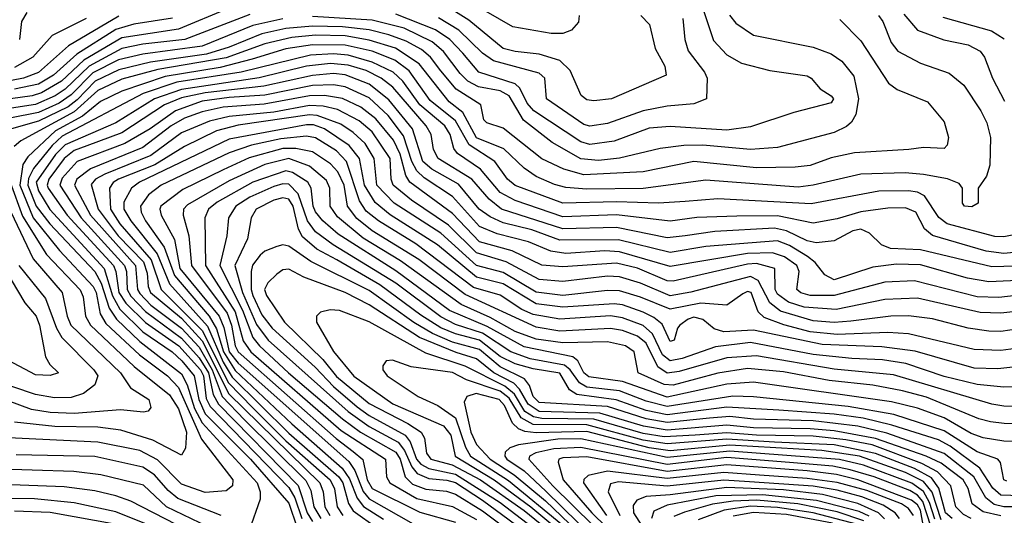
# Model space of a CAD drawing. Extents: x 501367 to 657802, y 482273 to 547541.
# Tile 410 of 656: x 619802 to 623106, y 499786 to 501451. Entities that reach past the tile are written whole.
import ezdxf

# ---------------------------------------------------------------- set-up
doc = ezdxf.new("R2010")
doc.units = 0

msp = doc.modelspace()

# ---------------------------------------------------------------- linework, layer by layer
at = {"layer": '0CON20XD'}
for points in [[(621680, 501465), (621677.2, 501442.8), (621654.1, 501415.9), (621625.3, 501404.7), (621585.3, 501404.7), (621457.6, 501427.6), (621315, 501509)], [(620501.6, 501488.4), (620335, 501419.4), (620145, 501389.9), (620017.8, 501315), (619942.9, 501245), (619875, 501205.6), (619844.2, 501195.8), (619665, 501170.7)], [(620575, 501468.2), (620356.9, 501385), (620215, 501369), (620145, 501354.2), (620035.1, 501294.9), (619955, 501218.2), (619921.6, 501195), (619855, 501166.4), (619775, 501154.4)], [(620135, 501463.1), (619966.3, 501363.7), (619865, 501273.9), (619815.3, 501254.7), (619775, 501247.2)], [(622683.8, 501465), (622699.2, 501445), (622726.5, 501375), (622749.5, 501345), (622825, 501305.3), (622921.1, 501271.1), (622970.9, 501230.9), (623027.8, 501145), (623047.2, 501105), (623059.7, 501055), (623057.6, 500962.4), (623046.5, 500925), (623018.8, 500885), (623018.8, 500835), (622997.4, 500822.6), (622972.5, 500825), (622965.8, 500835), (622965.8, 500885), (622955, 500901.1), (622916.2, 500916.2), (622835, 500931.3), (622773.3, 500936.7), (622625, 500932.3), (622465, 500895.2), (622415, 500889), (622105, 500911.8), (621895, 500883.7), (621705, 500881.4), (621635, 500887.6), (621597.3, 500897.3), (621535, 500924.8), (621495, 500952.8), (621427.4, 501017.4), (621335, 501054.7), (621289, 501139), (621243.3, 501175), (621142.5, 501302.5), (621063.8, 501355), (620975, 501382.7), (620895, 501396.4), (620795, 501398.7), (620715, 501391.6), (620625, 501370.2), (620495, 501323.1), (620266.4, 501283.6), (620145, 501251.4), (620065, 501213.1), (619985, 501141.9), (619805.9, 501044.1), (619783.3, 501025)], [(619826.6, 501475), (619808, 501445), (619801.3, 501385)], [(622184.1, 501465.9), (622205, 501439.3), (622265, 501399.2), (622465, 501358.4), (622525, 501335.9), (622561.4, 501311.4), (622601.2, 501261.2), (622616.7, 501185), (622607.6, 501132.4), (622593.2, 501106.8), (622577.3, 501092.7), (622535, 501072.2), (622345, 501021.6), (622255, 501014.5), (622095, 501029.5), (622031, 501029), (621951.7, 501018.3), (621815, 500985.4), (621745, 500978), (621685, 500983.5), (621589.1, 501039.1), (621493.1, 501113.1), (621445, 501195.1), (621415, 501212), (621342.2, 501225), (621305.9, 501245), (621280, 501270), (621224.3, 501344.3), (621186.8, 501376.8), (621092.3, 501422.3), (620985, 501449.8), (620785, 501461.7)], [(622098.6, 501478.6), (622131, 501381), (622175, 501332.7), (622225, 501305.3), (622320.1, 501280.1), (622445, 501262.7), (622458.6, 501255), (622488.9, 501218.9), (622525.6, 501195), (622533.3, 501185), (622525, 501171.5), (622400.2, 501139.8), (622255, 501091.2), (622175, 501080.4), (621985, 501092), (621915, 501086.6), (621797.1, 501042.9), (621715, 501031.7), (621685, 501040.4), (621528, 501145), (621505, 501171.2), (621480.7, 501220.7), (621465, 501236.1), (621342.5, 501275), (621288.9, 501338.9), (621246.2, 501385), (621197.1, 501417.1), (621065, 501469.1)], [(621886.5, 501465), (621915.2, 501435.2), (621934.7, 501354.7), (621966.7, 501295), (621971.4, 501265), (621788, 501185), (621728.7, 501178.7), (621705, 501182.1), (621686.2, 501196.2), (621649.9, 501279.9), (621615, 501313.6), (621545.6, 501335.6), (621465, 501343.7), (621425, 501353.8), (621309.6, 501449.6), (621265, 501477.4)], [(622769.2, 501469.2), (622815, 501416.2), (622903.1, 501383.1), (622985, 501367), (623025.4, 501345), (623039.7, 501325), (623067.1, 501255), (623107.3, 501177.3)], [(620685, 501454.2), (620585, 501431.4), (620415, 501362.6), (620215, 501335.7), (620133.9, 501316.1), (620047.4, 501272.6), (619975, 501198.7), (619935, 501170.4), (619865, 501139.7), (619769.3, 501120.7)], [(622555, 501451.2), (622625, 501379.6), (622718.1, 501238.1), (622747, 501217), (622848.6, 501175), (622905, 501108), (622919.5, 501055), (622915, 501030), (622905, 501018.6), (622835, 501021.2), (622785.5, 501015.5), (622603.7, 501003.7), (622525, 500987.5), (622455, 500961.2), (622405, 500955.2), (622275, 500953.4), (622065, 500975.2), (621895, 500939.7), (621695, 500929.5), (621628.7, 500948.7), (621555, 500983.4), (621425, 501086.3), (621370, 501105), (621360, 501115), (621349.4, 501165), (621267.2, 501217.2), (621215, 501279.8), (621181, 501325), (621151, 501351), (621099.5, 501379.5), (621040.6, 501400.6), (620975, 501417), (620885, 501427.2), (620785, 501429.4), (620695, 501422), (620615, 501403.6), (620505, 501358.4), (620429.4, 501335), (620241.3, 501308.7), (620135, 501283.2), (620055.3, 501244.7), (619995, 501181.8), (619965, 501158.9), (619865, 501110.2), (619775, 501083.9)], [(620315, 501456), (620185, 501435.7), (620125, 501418.3), (619994.4, 501335.6), (619916, 501265), (619865, 501234.6), (619785, 501217.8)], [(620025.3, 501455), (619911.5, 501398.5), (619846.7, 501325), (619785, 501290.9)], [(622028, 501455), (622033.9, 501385), (622045, 501346.7), (622100.6, 501275), (622109.7, 501255), (622106.7, 501185), (622065, 501167.9), (621975, 501160.2), (621895, 501144.5), (621775, 501102.7), (621715, 501093.8), (621695, 501099), (621570, 501185), (621564.2, 501254.2), (621545, 501270.9), (621392.4, 501312.4), (621355, 501338.5), (621276, 501416), (621207.6, 501457.6)], [(622899.8, 501459.8), (623063.8, 501413.8), (623106.4, 501386.4)], [(623149, 500731), (623105, 500721.3), (623075, 500723.3), (622915, 500765.2), (622886.4, 500786.4), (622839, 500859), (622815, 500872.1), (622785, 500876.3), (622685, 500874.9), (622457.8, 500832.2), (622145, 500849.4), (622035, 500840.6), (621945.7, 500834.3), (621805, 500838.7), (621625, 500834.9), (621465, 500894.3), (621439.3, 500915), (621396.5, 500975), (621310.3, 501030.3), (621265, 501111.2), (621180.1, 501180.1), (621109.1, 501279.1), (621061.6, 501315), (620985.1, 501345.1), (620895, 501365.7), (620785, 501366.7), (620695, 501352.9), (620582, 501318), (620475, 501290.5), (620290, 501260), (620145, 501211.4), (620073.4, 501176.6), (620012.5, 501127.5), (619922, 501078), (619829.4, 500990.6), (619812.7, 500965), (619802.8, 500895), (619847.3, 500785), (619935.9, 500675.9), (620048.8, 500555), (620059, 500535), (620072.8, 500462.8), (620091, 500431), (620204.3, 500325), (620298, 500255), (620335, 500215.2), (620412.2, 500042.2), (620517, 499905), (620516.5, 499885), (620495, 499868.1), (620425, 499862.8), (620345, 499891.3), (620265, 499972.5), (620205, 500003.6), (620065, 500031.7), (619765, 500046.5)], [(620777.8, 501332.2), (620545, 501274.9), (620329.3, 501240.7), (620216.8, 501203.2), (619945, 501059.9), (619911.2, 501028.8), (619849.1, 500950.9), (619832.3, 500917.7), (619829.6, 500895), (619857.3, 500825), (619903, 500765), (620055, 500604.9), (620075.9, 500565.9), (620102.4, 500482.4), (620127.2, 500445), (620205, 500370.3), (620345, 500261.7), (620364.6, 500224.6), (620388.4, 500145), (620415, 500096.5), (620599.6, 499895), (620609.3, 499865), (620609.8, 499840.2), (620572, 499735)], [(623183.6, 500673.6), (623105, 500665.6), (623045, 500673.2), (622865, 500726.3), (622838.2, 500748.2), (622809.6, 500805), (622775, 500818.7), (622715, 500817.7), (622625, 500805.7), (622545, 500782.2), (622465, 500768.1), (622345, 500791.7), (622208.9, 500791.1), (622075, 500786.8), (621985, 500774.5), (621804.9, 500795.1), (621625, 500789.4), (621465, 500843.6), (621415, 500870.8), (621349, 500949), (621271.3, 501001.3), (621258.9, 501018.9), (621247.2, 501065), (621229.3, 501095), (621145.1, 501165), (621088.4, 501245), (621056.1, 501275), (620985, 501308.7), (620905, 501331.7), (620855, 501336.5), (620777.8, 501332.2)], [(623185, 500624.1), (623065, 500621.4), (622825, 500677.5), (622725, 500682.9), (622694.4, 500694.4), (622653.8, 500733.8), (622625, 500747.3), (622598, 500742), (622535, 500708.6), (622475, 500701.4), (622445, 500708.1), (622375, 500741.5), (622335, 500750.6), (622135, 500739.3), (622035, 500724.6), (621975, 500717.9), (621805, 500753.4), (621625, 500748.9), (621418.9, 500815), (621378.1, 500848.1), (621320, 500915), (621207.1, 500985), (621190.7, 501015), (621183.5, 501065), (621166.1, 501095), (621054.5, 501224.5), (621015.5, 501255), (620965, 501280), (620905, 501298.4), (620845, 501303.6), (620765, 501294.9), (620606.3, 501256.3), (620345, 501216.6), (620254.4, 501185), (620125, 501104.7), (619955, 501030.2), (619922.3, 500997.7), (619858.1, 500905), (619865, 500876.2), (619903.7, 500813.7), (620085.7, 500615.7), (620113.9, 500523.9), (620138.8, 500478.8), (620215, 500402.9), (620313.5, 500335), (620346, 500305), (620387.8, 500255), (620402.9, 500175), (620425, 500127.1), (620576.6, 499975), (620705, 499827.2), (620733.6, 499743.6)], [(623175, 500576.5), (623055, 500570), (622982.4, 500582.4), (622825, 500628.1), (622745, 500629.7), (622665, 500619.8), (622535, 500577.7), (622504, 500594), (622471.5, 500635), (622445.6, 500655.6), (622385, 500692), (622345, 500707.9), (622105, 500689.1), (621985, 500668.6), (621811.2, 500711.2), (621615, 500710), (621521.3, 500745), (621425, 500768.2), (621380.8, 500789.2), (621344.3, 500814.3), (621275, 500898.8), (621185, 500948.9), (621155.1, 500975), (621120, 501085), (621041.4, 501181.4), (620975, 501234), (620895, 501266.3), (620855, 501269.8), (620785, 501263.9), (620621.8, 501228.2), (620425, 501205.4), (620345, 501188.9), (620288.3, 501165), (620145, 501071.3), (620027.6, 501027.6), (619985, 501011.2), (619951, 500985), (619899.8, 500915), (619894.1, 500895), (619898.4, 500885), (619961.1, 500795), (620117, 500625), (620125.3, 500605), (620135.2, 500535), (620158.4, 500498.4), (620225, 500433.6), (620336.2, 500355), (620408.9, 500275), (620419.6, 500255), (620428.3, 500178.3), (620441.6, 500151.6), (620705, 499879.9), (620725.2, 499845.2), (620749.3, 499775)], [(623175, 500527.9), (623088.2, 500518.2), (623015, 500519.6), (622805, 500574.3), (622705, 500569.1), (622535.9, 500524.1), (622455, 500524.9), (622423.9, 500533.9), (622410.5, 500545), (622418.1, 500605), (622410.5, 500625), (622368.9, 500655), (622328.2, 500668.2), (622245, 500666), (621985, 500621.5), (621815, 500671.6), (621765.7, 500674.3), (621635, 500666), (621585, 500673.4), (621509.6, 500705), (621405, 500731.8), (621345, 500756), (621255, 500857.6), (621159.9, 500919.9), (621135, 500943.9), (621118.3, 500975), (621090.5, 501060.5), (621038.8, 501128.8), (620975, 501188.8), (620895, 501225.3), (620855, 501232.8), (620785, 501230), (620625, 501197.8), (620505, 501190), (620415, 501176.9), (620324.8, 501145.2), (620240.5, 501085), (620154.8, 501034.8), (619995.4, 500974.6), (619945, 500918.3), (619937.2, 500895), (620008.9, 500785), (620154.2, 500625), (620160.4, 500605), (620162.9, 500545), (620175, 500522.2), (620225, 500470.8), (620345, 500380.9), (620405, 500315.6), (620435.9, 500265), (620451.9, 500191.9), (620469.6, 500159.6), (620736.5, 499886.5)], [(623175, 500474.6), (623095, 500465.1), (623025, 500467.2), (622815, 500515.2), (622705, 500511.6), (622542.5, 500477.5), (622435.1, 500484.9), (622382.5, 500502.5), (622345, 500529), (622336.9, 500545), (622336.4, 500615), (622275, 500631.8), (622245, 500630.1), (621995, 500572.6), (621975, 500573.6), (621875, 500616.6), (621805, 500633.4), (621625, 500620.4), (621555, 500626.6), (621454.4, 500674.4), (621345, 500705.4), (621255, 500800.6), (621111.3, 500905), (621097.9, 500927.9), (621079, 500999), (621056.7, 501046.7), (620997.6, 501117.6), (620947.4, 501157.4), (620885, 501186.6), (620825, 501196), (620775, 501194.9), (620622.8, 501167.2), (620485, 501157.1), (620415, 501141.6), (620355, 501119.9), (620310.3, 501095), (620215, 501022.1), (620039.5, 500950.5), (619994.2, 500915), (619986.5, 500895), (620039.5, 500795), (620190.7, 500625), (620197.8, 500545), (620205, 500530.8), (620242.3, 500492.3), (620345, 500414.4), (620405, 500350.8), (620448.1, 500275), (620482.1, 500185), (620557, 500107), (620763, 499903), (620779.5, 499869.5), (620789.2, 499815), (620812.3, 499775)], [(621117.1, 500845), (621055.7, 500895.7), (621049.2, 500915), (621045.4, 500985), (620985, 501074.8), (620941.2, 501111.2), (620868.9, 501148.9), (620820.4, 501160.4), (620775, 501162.9), (620655, 501141), (620505, 501126.4), (620439.3, 501110.7), (620345, 501071.2), (620242.3, 500995), (620087.9, 500932.2), (620056.9, 500915), (620042.7, 500897.3), (620065.1, 500815), (620133.3, 500725), (620217.3, 500637.3), (620230.5, 500599.5), (620233.6, 500555), (620241.1, 500535), (620345, 500448), (620415, 500372.7), (620503.9, 500193.9), (620809.8, 499895), (620820.3, 499865), (620826.3, 499815), (620842.7, 499785)], [(623195, 500353.6), (623095, 500340.2), (623005, 500342.8), (622785, 500396.3), (622715, 500399.9), (622545, 500393.6), (622455, 500402.9), (622366.2, 500426.2), (622300.9, 500450.9), (622279.9, 500469.9), (622256.5, 500535), (622245, 500537.5), (622229.3, 500530.7), (622175, 500492), (622088.5, 500498.5), (621985, 500478.8), (621885, 500519.3), (621815, 500540.1), (621775, 500541.2), (621625, 500524.9), (621535, 500535.9), (621425, 500601.6), (621335, 500625.3), (621215, 500734), (621059.3, 500835), (621001.3, 500895), (620992.3, 500985), (620961.3, 501035), (620921.8, 501071.8), (620879.7, 501099.7), (620800.3, 501129.7), (620775, 501131.7), (620535, 501096.5), (620462.4, 501077.6), (620355, 501025.4), (620256.3, 500963.7), (620133.6, 500915), (620115.6, 500904.4), (620103.3, 500885), (620106.8, 500815), (620138.8, 500765), (620244, 500644), (620276.8, 500545), (620416.1, 500406.1), (620502.2, 500232.2), (620586.2, 500146.2), (620695, 500036.4), (620844.5, 499905), (620858.6, 499875), (620867.9, 499815), (620886.3, 499785)], [(623175, 500288.8), (623085, 500278.3), (623005, 500280.6), (622807.6, 500337.6), (622695, 500351.9), (622495, 500359.8), (622265, 500408.1), (622165, 500402.4), (622133, 500413), (622095, 500444), (622065, 500451.5), (622045, 500445.2), (622017.6, 500425), (622009.3, 500415), (621998.5, 500375), (621985, 500370), (621958.4, 500428.4), (621930.8, 500450.8), (621895, 500468.8), (621825, 500493.3), (621797.1, 500497.1), (621625, 500484.9), (621535, 500496.8), (621425, 500563.4), (621335, 500586.1), (621204.2, 500695), (621045.1, 500795.1), (620995, 500836.5), (620959.2, 500895), (620942.9, 500985), (620908.1, 501028.1), (620825, 501084.5), (620787.7, 501097.7), (620765, 501098.2), (620505, 501049.4), (620204.3, 500905), (620177.3, 500885), (620152.3, 500837.7), (620151.4, 500815), (620175.6, 500775), (620263.3, 500665), (620305, 500564.2), (620432, 500422), (620485, 500300.7), (620515, 500250), (620705, 500061.8), (620873.5, 499915), (620886.2, 499895), (620905.5, 499825.5), (620921.7, 499801.7), (621002.5, 499742.5)], [(623285, 500217.6), (623105, 500216.5), (623015, 500225.9), (622905, 500252.6), (622775.9, 500295.9), (622698.1, 500308.1), (622595, 500313.1), (622465, 500326), (622255, 500366.2), (622137.3, 500352.7), (622025, 500312.6), (621985, 500304.9), (621959.7, 500325), (621926, 500396), (621894, 500424), (621825, 500449.6), (621785, 500456.6), (621615, 500445.1), (621525, 500461.1), (621487.7, 500477.7), (621415, 500525.6), (621325, 500551.4), (621132, 500698), (621005.9, 500775), (620965, 500808.1), (620942.4, 500842.4), (620899, 500975), (620865, 501010), (620795, 501054.1), (620765, 501059.6), (620678.8, 501051.2), (620580.4, 501029.6), (620505.7, 501004.3), (620277.4, 500895), (620235, 500862.4), (620207.8, 500825), (620210.1, 500805), (620224.7, 500775.3), (620287.1, 500687.1), (620322.1, 500592.1), (620437.9, 500455), (620463, 500413), (620485.8, 500335), (620525, 500272.8), (620715, 500093.2), (620884.2, 499944.2), (620909.2, 499909.2), (620934.3, 499844.3), (620956.2, 499816.2), (621022.8, 499772.8)], [(623295, 500149.4), (623105, 500152.4), (623065, 500159.3), (622735, 500258.1), (622535, 500277.1), (622275, 500322.3), (622175.1, 500314.9), (622015, 500268.8), (621975, 500263.6), (621943.3, 500285), (621905, 500364.8), (621875, 500387.6), (621825, 500406.6), (621785, 500414.2), (621615, 500405.1), (621535, 500417.9), (621297.4, 500527.4), (621141.2, 500645), (620985, 500741.9), (620933.5, 500783.5), (620902.1, 500825), (620891.2, 500895), (620869.7, 500939.7), (620845, 500967.4), (620785, 501006.7), (620728.8, 501018.8), (620685, 501018.4), (620572.7, 500987.3), (620485, 500946.3), (620349.5, 500880.5), (620276.4, 500825), (620272.5, 500815), (620277.1, 500795), (620322.2, 500712.2), (620340.1, 500615), (620471.2, 500455), (620487.6, 500417.6), (620505, 500335.7), (620535, 500297.6), (620906.7, 499966.7), (620926.4, 499936.4), (620955, 499866.3), (620975, 499841.2), (621122.8, 499757.2)], [(623255, 500093.3), (623105.7, 500094.3), (623060.2, 500100.2), (623020.6, 500110.6), (622845, 500182.6), (622765, 500204.6), (622665, 500223.3), (622518.9, 500238.9), (622365, 500267.7), (622245, 500278.9), (622145, 500263.4), (621995, 500223.7), (621965, 500225.3), (621877.2, 500265), (621864.7, 500335), (621835, 500355.1), (621775, 500368.7), (621625, 500365.1), (621535, 500378), (621465, 500404.1), (621380.7, 500450.7), (621283.8, 500493.8), (621080.6, 500640.6), (620955, 500717.2), (620868.7, 500788.7), (620844.5, 500825), (620843.2, 500885), (620831.4, 500911.4), (620775, 500959.1), (620705, 500984.7), (620625.3, 500965), (620505, 500909.6), (620365, 500829.7), (620351.9, 500815), (620350.6, 500795), (620369.4, 500725), (620378.5, 500625), (620498.5, 500465), (620513.3, 500425), (620525.1, 500355.1), (620535.1, 500335), (620864.3, 500044.3), (620921, 500001), (620953.4, 499973.4), (620967.8, 499905), (620985, 499876.7), (621145, 499796.5), (621265, 499762.7)], [(623225, 500034), (623105, 500035.4), (623035, 500046.2), (622995, 500061.5), (622904.1, 500114.1), (622815, 500146), (622727.4, 500167.4), (622265, 500233.9), (622175, 500227), (621975, 500183.5), (621825, 500236.2), (621711.7, 500251.7), (621694.9, 500264.9), (621675.5, 500305.5), (621658.1, 500318.1), (621495, 500351.9), (621370.6, 500420.6), (621245, 500473.9), (621065, 500607.9), (620871.1, 500731.1), (620819.7, 500775), (620795, 500806.1), (620786.8, 500825), (620779.9, 500885), (620769.3, 500905), (620717.8, 500937.8), (620695, 500943.6), (620584.3, 500905.7), (620465, 500837.6), (620436, 500815), (620423.3, 500785), (620425.6, 500625), (620525, 500469.6), (620552.6, 500372.6), (620578, 500335), (620881.5, 500071.5), (621029.6, 499975), (621033.4, 499915), (621044.8, 499895), (621135, 499842.7), (621255, 499815.6), (621335, 499771.6)], [(619770.4, 500905), (619811.3, 500791.3), (619892.6, 500662.6), (620005, 500543.8), (620015, 500520), (620023, 500455), (620039.4, 500425), (620186.1, 500286.1), (620305, 500190.8), (620335, 500143.4), (620361.6, 500065), (620358.6, 500011.4), (620345, 499988.5), (620248.9, 500038.9), (620141.7, 500071.7), (620065, 500081.9), (619920, 500085), (619785, 500099.6)], [(623115, 499901.1), (623105, 499905.7), (623094.1, 499964.1), (623084.8, 499974.8), (623015, 499999.3), (622905, 500069.5), (622735.1, 500125.1), (622582.1, 500152.1), (622265, 500184.7), (622195, 500186), (621975, 500152.1), (621905, 500169.3), (621815, 500203.8), (621705, 500217.2), (621681.2, 500231.2), (621649.2, 500275), (621630.6, 500290.6), (621515, 500312.3), (621450.5, 500335), (621355, 500398.3), (621265, 500427.3), (621215, 500452.5), (621065, 500565.5), (620854.4, 500694.4), (620795, 500739), (620768.4, 500775), (620736.6, 500866.6), (620705, 500899.1), (620685, 500899.8), (620655, 500890.6), (620575, 500854.9), (620527.8, 500825), (620502.9, 500785), (620497, 500725), (620473.9, 500625), (620549.5, 500475), (620585, 500383.2), (620607.1, 500355), (620704.6, 500265), (620885, 500110.2), (620945.6, 500065.6), (621065, 499998.4), (621078.6, 499975), (621095.9, 499915.9), (621121, 499891), (621165, 499873.9), (621235, 499866.9), (621265, 499857), (621355, 499800.9), (621483.5, 499705)], [(619728.5, 500895), (619847.2, 500647.2), (619944.5, 500535), (619961.3, 500455), (619973.8, 500425), (620140.2, 500265), (620174.2, 500214.2), (620235.3, 500175), (620242.1, 500147.9), (620233.8, 500136.2), (620217.6, 500132.4), (620141, 500141), (619985, 500128), (619905, 500131), (619842.1, 500142.1), (619723.8, 500185)], [(623265, 499848.7), (623095, 499853.3), (623067.4, 499877.4), (623024, 499944), (622925, 500018.4), (622885, 500039.3), (622729.2, 500089.2), (622632.7, 500112.7), (622535, 500126.5), (622349.5, 500139.5), (622175, 500149.7), (621975, 500124), (621905, 500138.2), (621804.2, 500174.2), (621671.5, 500191.5), (621647.4, 500207.4), (621615, 500263.8), (621525, 500277.9), (621465, 500295.1), (621415, 500320.2), (621345, 500374.5), (621265, 500395.7), (621216, 500416), (621148.3, 500458.3), (621010.3, 500560.3), (620866.1, 500643.9), (620799.9, 500679.9), (620751.2, 500721.2), (620737.7, 500747.7), (620720.1, 500825), (620705, 500848.1), (620685, 500853), (620655, 500844.7), (620595.3, 500815), (620579.4, 500785), (620567.1, 500715), (620524.6, 500625), (620550.1, 500535), (620597.2, 500427.2), (620636.4, 500375), (620904.6, 500134.6), (620975, 500084.7), (621071.8, 500031.8), (621093.9, 500003.9), (621118.5, 499948.5), (621136.1, 499926.1), (621175, 499909.6), (621235.5, 499904.5), (621265, 499895.9), (621355, 499836.6), (621534.2, 499705)], [(623185, 500417.3), (623095, 500403.5), (623055, 500404.5), (622985, 500415.2), (622865, 500446.4), (622785, 500456.4), (622725.2, 500455.2), (622591.2, 500438.8), (622535, 500433.4), (622465, 500439.7), (622355, 500471.8), (622319.4, 500499.4), (622279.9, 500575), (622255, 500588.7), (622054.7, 500535.3), (621985, 500523.8), (621885, 500566.3), (621815, 500587), (621775, 500589), (621625, 500571.1), (621545, 500578.2), (621435, 500637.4), (621335, 500667.7), (621241.3, 500761.3), (621117.1, 500845)], [(623265, 499814.4), (623105, 499814.5), (623072.7, 499822.7), (623044.8, 499844.8), (623004.4, 499915), (622905, 499994), (622711.7, 500061.7), (622615, 500086.2), (622465, 500103.8), (622265, 500109), (622185, 500117.6), (622117.5, 500112.5), (621975, 500097.5), (621905, 500110.2), (621775, 500151.4), (621545, 500165.7), (621525, 500184.8), (621512.7, 500222.7), (621496.7, 500245), (621415, 500285.1), (621345, 500343.7), (621255, 500368), (621187.1, 500397.1), (621125, 500433.9), (620975, 500541.3), (620779, 500639), (620705, 500690), (620685.6, 500694.4), (620665, 500689.1), (620625, 500673.1), (620609.5, 500660.5), (620583.4, 500626.6), (620578.6, 500605), (620578.9, 500545), (620584.4, 500525), (620615, 500459.7), (620649.5, 500415), (620793.3, 500283.4), (620855, 500218.7), (620935, 500150.7), (620975, 500121.8), (621095.5, 500055.5), (621112.9, 500032.9), (621134.1, 499975), (621148.1, 499958.1), (621175, 499942.9), (621265, 499924.8), (621415, 499829.1), (621576.5, 499705)], [(619799, 500625), (619888.4, 500515), (619925.9, 500415), (619943.9, 500383.9), (620051.6, 500275), (620064.3, 500255), (620054.6, 500225), (620016.7, 500195), (619975, 500181.5), (619918.7, 500181.3), (619855, 500191.9), (619705, 500242.2)], [(619752.7, 500612.7), (619820.1, 500500.1), (619857.3, 500455), (619869, 500425), (619888.8, 500318.8), (619903.2, 500293.2), (619932, 500265), (619904.6, 500255.4), (619855, 500258.2), (619765, 500306.3)], [(623095, 499784.7), (623035, 499798.2), (622998.5, 499825), (622985, 499876.6), (622967.8, 499905), (622895, 499961.5), (622844.4, 499984.4), (622674.6, 500044.6), (622535, 500069.9), (622455, 500077.2), (622265, 500080.1), (622175, 500089.1), (621975, 500072.4), (621896, 500086), (621749.5, 500129.5), (621545, 500134.6), (621509, 500159), (621480, 500210), (621460.5, 500230.5), (621393.9, 500265), (621335, 500311.4), (621266.7, 500333.3), (621143.5, 500383.5), (620975, 500493.3), (620895, 500534.9), (620755.7, 500585.7), (620705, 500612.7), (620685, 500610.3), (620665, 500596.7), (620635, 500566.8), (620624.2, 500545), (620630, 500525), (620690.5, 500435), (620819.4, 500309.4), (620865, 500252.8), (620975, 500161.4), (621105.1, 500095.1), (621149, 500065), (621160.4, 500045), (621167.2, 499995), (621181.6, 499975), (621254.1, 499955.9), (621348.2, 499905), (621495, 499802.1), (621615.4, 499705)], [(622995, 499775.3), (622968.9, 499788.9), (622944.2, 499814.2), (622927.3, 499885), (622881.9, 499931.9), (622830.1, 499960.1), (622662.7, 500022.7), (622575, 500040.1), (622465, 500051.6), (622274.8, 500055.2), (622175, 500063.8), (622068.5, 500055), (621965, 500049.7), (621895, 500061.2), (621729.4, 500109.4), (621555, 500111.2), (621526.5, 500116.5), (621497.9, 500135), (621463.2, 500193.2), (621430.3, 500220.3), (621297.6, 500287.6), (621165, 500331), (620975, 500436.1), (620875, 500474), (620843.8, 500476.2), (620811.3, 500468.7), (620797.8, 500455), (620798.8, 500435), (620855, 500336.8), (620923.8, 500253.8), (621055, 500161.1), (621225, 500087.2), (621249, 500055), (621263.9, 499985), (621395, 499905), (621517.6, 499815), (621625.1, 499725)], [(622930.9, 499775), (622909.3, 499795), (622887.1, 499877.1), (622861.7, 499911.7), (622805, 499943.7), (622674, 499994), (622535, 500022.6), (622335, 500031.9), (622175, 500042.5), (621975, 500025.9), (621895, 500038.7), (621705, 500090.6), (621525, 500091.4), (621485, 500113.1), (621445, 500180.1), (621415, 500202.8), (621301.8, 500241.8), (621255, 500265.9), (621115.5, 500285.5), (621053.1, 500306.9), (621032.5, 500305), (621021.4, 500288.6), (621020.6, 500275), (621035.5, 500255), (621140, 500185), (621205.4, 500155), (621265, 500113.9), (621298.3, 500015), (621314.9, 499985), (621442.6, 499902.6), (621625, 499753.4)], [(622895, 499771.5), (622864.1, 499864), (622835, 499899.9), (622775, 499929.6), (622620.5, 499985), (622493.8, 500003.8), (622185, 500022.1), (621985, 500002.8), (621915, 500013.1), (621705, 500067.4), (621535, 500063.5), (621497.6, 500067.6), (621476.7, 500076.7), (621455.9, 500095.9), (621429.3, 500155), (621411.6, 500175), (621334.6, 500195.4), (621302.5, 500185), (621293.5, 500166.5), (621316, 500065), (621335, 500023.8), (621380.8, 499975), (621462.1, 499922.1), (621566.9, 499835), (621754.7, 499654.7)], [(622872.9, 499772.9), (622855, 499829), (622835, 499866.3), (622796.2, 499893.8), (622634.3, 499954.3), (622553.2, 499973.2), (622185, 500001.9), (621975, 499980.2), (621685, 500042.8), (621608.4, 500041.6), (621476.6, 500023.4), (621446.6, 500013.4), (621431.6, 499998.4), (621429.8, 499985), (621437.5, 499975), (621495.4, 499935.4), (621567.5, 499867.5), (621784.9, 499654.9)], [(622859.3, 499749.3), (622832.8, 499832.8), (622815, 499854.2), (622789.1, 499869.1), (622670.2, 499915), (622589.2, 499939.2), (622531.1, 499951.1), (622386.1, 499963.9), (622175, 499980.7), (621975, 499956.7), (621685, 500014.2), (621595, 500009.8), (621534.4, 499995.6), (621513.3, 499985), (621511, 499975), (621591.4, 499885), (621794.7, 499684.7)], [(620478, 499785), (620332.7, 499842.7), (620300, 499870), (620255, 499921.8), (620215, 499948.1), (620055, 499984.3), (619791, 499989)], [(622841.6, 499711.6), (622825, 499803.3), (622815, 499821.8), (622795, 499837.5), (622615, 499905.5), (622542.9, 499922.9), (622445.2, 499935.2), (622175, 499956.1), (621975, 499933.3), (621705, 499982.9), (621625, 499979.8), (621612, 499975), (621609.2, 499965), (621625.5, 499905), (621722.2, 499795), (621819.1, 499699.1)], [(620435, 499747), (620294.5, 499814.5), (620217.5, 499887.5), (620075, 499922.3), (619983.8, 499933.8), (619702.7, 499942.7)], [(622802.1, 499785), (622785, 499809), (622760.9, 499825), (622645, 499869.1), (622545, 499896.2), (622445, 499910.2), (622285, 499921.3), (622165, 499929.9), (621975, 499909.9), (621775, 499934), (621709.8, 499920.2), (621695, 499906.6), (621694.2, 499895), (621771.8, 499785)], [(620405.7, 499715), (620175, 499833.2), (620125, 499852.1), (620055, 499868.9), (619951.4, 499881.4), (619655, 499893.6)], [(620736.5, 499886.5), (620767.2, 499795), (620785, 499765.5)], [(622754.9, 499775), (622740.2, 499795), (622700.1, 499820.1), (622627.9, 499847.9), (622545, 499870.9), (622465, 499883.9), (622251.8, 499898.2), (622165, 499904.2), (621975, 499883.6), (621811.4, 499898.6), (621785, 499891.6), (621776.8, 499865), (621816.5, 499785)], [(622704.4, 499774.4), (622684.2, 499794.2), (622615, 499825.6), (622495.8, 499855.9), (622365, 499871.5), (622175, 499879.9), (621985, 499854.6), (621905, 499849.8), (621872.9, 499837.1), (621860.6, 499819.4), (621862.4, 499795), (621909.6, 499719.6)], [(620255.7, 499745.7), (620125, 499797.5), (619985, 499828.2), (619852.1, 499842.1), (619623.9, 499843.9)], [(622652.8, 499782.8), (622619.2, 499799.2), (622476.1, 499836.1), (622295, 499855.3), (622138.3, 499851.7), (621975, 499820.7), (621930.4, 499799.6), (621923, 499775)], [(622635, 499767.4), (622545, 499798.4), (622413.1, 499825), (622275, 499836.9), (622196, 499834), (622126.9, 499823.1), (622033.4, 499796.6), (621997.3, 499782.7)], [(622615, 499755.5), (622465, 499794.6), (622345, 499812.8), (622255, 499817.3), (622166, 499804), (622079.2, 499770.9)], [(620134.1, 499754.1), (619905, 499795.9), (619785, 499799.8)], [(622529.6, 499759.6), (622375, 499788.6), (622265, 499795.9), (622196.7, 499783.3)]]:
    msp.add_lwpolyline(points, dxfattribs=at)

doc.saveas('drawing.dxf')
